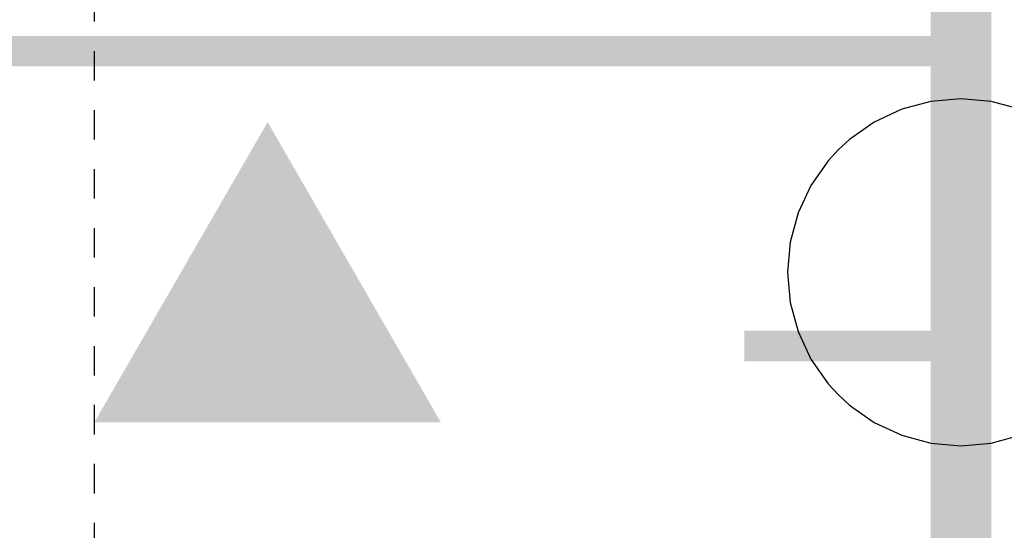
# Model space of a CAD drawing. Extents: x -2 to 113, y -136 to 16.
# Tile 444 of 541: x 108.35 to 111.69, y -52.26 to -50.53. Entities that reach past the tile are written whole.
import ezdxf
from ezdxf.enums import TextEntityAlignment as Align

# ---------------------------------------------------------------- set-up
doc = ezdxf.new("R2010")
doc.units = 0
doc.header["$MEASUREMENT"] = 0
doc.linetypes.add('DOT', pattern=[0.04, 0, -0.04])
doc.linetypes.add('SOLID', pattern=[0])
doc.layers.get('0').update_dxf_attribs({"linetype": 'SOLID'})
for name, color, linetype in [('1', 7, 'SOLID'), ('10', 7, 'SOLID'), ('11', 7, 'SOLID'), ('12', 7, 'SOLID'), ('13', 7, 'SOLID'), ('14', 7, 'SOLID'), ('15', 7, 'SOLID'), ('16', 7, 'SOLID'), ('17', 7, 'SOLID'), ('18', 7, 'SOLID'), ('19', 7, 'SOLID'), ('2', 7, 'SOLID'), ('20', 7, 'SOLID'), ('21', 7, 'SOLID'), ('22', 7, 'SOLID'), ('23', 7, 'SOLID'), ('24', 7, 'SOLID'), ('25', 7, 'SOLID'), ('26', 7, 'SOLID'), ('27', 7, 'SOLID'), ('28', 7, 'SOLID'), ('29', 7, 'SOLID'), ('3', 7, 'SOLID'), ('30', 7, 'SOLID'), ('31', 7, 'SOLID'), ('32', 7, 'SOLID'), ('33', 7, 'SOLID'), ('34', 7, 'SOLID'), ('35', 7, 'SOLID'), ('36', 7, 'SOLID'), ('37', 7, 'SOLID'), ('38', 7, 'SOLID'), ('39', 7, 'SOLID'), ('4', 7, 'SOLID'), ('40', 7, 'SOLID'), ('41', 7, 'SOLID'), ('42', 7, 'SOLID'), ('43', 7, 'SOLID'), ('44', 7, 'SOLID'), ('45', 7, 'SOLID'), ('46', 7, 'SOLID'), ('47', 7, 'SOLID'), ('48', 7, 'SOLID'), ('49', 7, 'SOLID'), ('5', 7, 'SOLID'), ('50', 7, 'SOLID'), ('51', 7, 'SOLID'), ('52', 7, 'SOLID'), ('53', 7, 'SOLID'), ('54', 7, 'SOLID'), ('55', 7, 'SOLID'), ('56', 7, 'SOLID'), ('57', 7, 'SOLID'), ('58', 7, 'SOLID'), ('59', 7, 'SOLID'), ('6', 7, 'SOLID'), ('60', 7, 'SOLID'), ('61', 7, 'SOLID'), ('62', 7, 'SOLID'), ('63', 7, 'SOLID'), ('64', 7, 'SOLID'), ('65', 7, 'SOLID'), ('66', 7, 'SOLID'), ('67', 7, 'SOLID'), ('68', 7, 'SOLID'), ('7', 7, 'SOLID'), ('8', 7, 'SOLID'), ('9', 7, 'SOLID')]:
    doc.layers.add(name, color=color, linetype=linetype)
doc.styles.add('ROMAND', font='romand', dxfattribs={"height": 1})

# ---------------------------------------------------------------- blocks, each defined once
blk = doc.blocks.new('DMK_3', base_point=(0, -6.7))
at = {"color": 7}
blk.add_solid([(-50, -50), (50, -50), (-50, -50), (0, 36.6)], dxfattribs=at)
blk = doc.blocks.new('DMK_7')
at = {"color": 7, "linetype": 'SOLID'}
blk.add_lwpolyline([(0, -50), (8.7, -49.25), (17.1, -47), (25, -43.3), (32.15, -38.3), (35.35, -35.35), (38.3, -32.15), (43.3, -25), (47, -17.1), (49.25, -8.7), (50, 0), (49.25, 8.7), (47, 17.1), (43.3, 25), (38.3, 32.15), (35.35, 35.35), (32.15, 38.3), (25, 43.3), (17.1, 47), (8.7, 49.25), (0, 50), (-8.7, 49.25), (-17.1, 47), (-25, 43.3), (-32.15, 38.3), (-35.35, 35.35), (-38.3, 32.15), (-43.3, 25), (-47, 17.1), (-49.25, 8.7), (-50, 0), (-49.25, -8.7), (-47, -17.1), (-43.3, -25), (-38.3, -32.15), (-35.35, -35.35), (-32.15, -38.3), (-25, -43.3), (-17.1, -47), (-8.7, -49.25), (0, -50)], dxfattribs=at)

msp = doc.modelspace()

# ---------------------------------------------------------------- linework, layer by layer
at = {"color": 7, "linetype": 'SOLID'}
for points, const_width in [([(-0.2175, -125.6385), (111.5472, -125.6385), (111.5472, 10.2438), (-0.2175, 10.2438), (-0.2175, -125.6385)], 0.2059), ([(82.1354, -50.6385), (111.5472, -50.6385)], 0.1029), ([(111.5472, -50.6385), (110.8119, -50.6385)], 0.1029), ([(111.5472, -51.6385), (110.8119, -51.6385)], 0.1029)]:
    msp.add_lwpolyline(points, dxfattribs=dict(at, const_width=const_width))
at = {"color": 7, "linetype": 'DOT'}
msp.add_lwpolyline([(108.606, -25.6385), (108.606, -125.6385)], dxfattribs=at)
at = {"layer": '1', "color": 7, "linetype": 'SOLID'}
for points, const_width in [([(-0.2175, -125.6385), (111.5472, -125.6385), (111.5472, 10.2438), (-0.2175, 10.2438), (-0.2175, -125.6385)], 0.2059), ([(82.1354, -50.6385), (111.5472, -50.6385)], 0.1029), ([(111.5472, -50.6385), (110.8119, -50.6385)], 0.1029), ([(111.5472, -51.6385), (110.8119, -51.6385)], 0.1029)]:
    msp.add_lwpolyline(points, dxfattribs=dict(at, const_width=const_width))
at = {"layer": '1', "color": 7, "linetype": 'DOT'}
msp.add_lwpolyline([(108.606, -25.6385), (108.606, -125.6385)], dxfattribs=at)
at = {"layer": '10', "color": 7, "linetype": 'SOLID'}
for points, const_width in [([(-0.2175, -125.6385), (111.5472, -125.6385), (111.5472, 10.2438), (-0.2175, 10.2438), (-0.2175, -125.6385)], 0.2059), ([(82.1354, -50.6385), (111.5472, -50.6385)], 0.1029), ([(111.5472, -50.6385), (110.8119, -50.6385)], 0.1029), ([(111.5472, -51.6385), (110.8119, -51.6385)], 0.1029)]:
    msp.add_lwpolyline(points, dxfattribs=dict(at, const_width=const_width))
at = {"layer": '10', "color": 7, "linetype": 'DOT'}
msp.add_lwpolyline([(108.606, -25.6385), (108.606, -125.6385)], dxfattribs=at)
at = {"layer": '11', "color": 7, "linetype": 'SOLID'}
for points, const_width in [([(-0.2175, -125.6385), (111.5472, -125.6385), (111.5472, 10.2438), (-0.2175, 10.2438), (-0.2175, -125.6385)], 0.2059), ([(82.1354, -50.6385), (111.5472, -50.6385)], 0.1029), ([(111.5472, -50.6385), (110.8119, -50.6385)], 0.1029), ([(111.5472, -51.6385), (110.8119, -51.6385)], 0.1029)]:
    msp.add_lwpolyline(points, dxfattribs=dict(at, const_width=const_width))
at = {"layer": '11', "color": 7, "linetype": 'DOT'}
msp.add_lwpolyline([(108.606, -25.6385), (108.606, -125.6385)], dxfattribs=at)
at = {"layer": '12', "color": 7, "linetype": 'SOLID'}
for points, const_width in [([(-0.2175, -125.6385), (111.5472, -125.6385), (111.5472, 10.2438), (-0.2175, 10.2438), (-0.2175, -125.6385)], 0.2059), ([(82.1354, -50.6385), (111.5472, -50.6385)], 0.1029), ([(111.5472, -50.6385), (110.8119, -50.6385)], 0.1029), ([(111.5472, -51.6385), (110.8119, -51.6385)], 0.1029)]:
    msp.add_lwpolyline(points, dxfattribs=dict(at, const_width=const_width))
at = {"layer": '12', "color": 7, "linetype": 'DOT'}
msp.add_lwpolyline([(108.606, -25.6385), (108.606, -125.6385)], dxfattribs=at)
at = {"layer": '13', "color": 7, "linetype": 'SOLID'}
for points, const_width in [([(-0.2175, -125.6385), (111.5472, -125.6385), (111.5472, 10.2438), (-0.2175, 10.2438), (-0.2175, -125.6385)], 0.2059), ([(82.1354, -50.6385), (111.5472, -50.6385)], 0.1029), ([(111.5472, -50.6385), (110.8119, -50.6385)], 0.1029), ([(111.5472, -51.6385), (110.8119, -51.6385)], 0.1029)]:
    msp.add_lwpolyline(points, dxfattribs=dict(at, const_width=const_width))
at = {"layer": '13', "color": 7, "linetype": 'DOT'}
msp.add_lwpolyline([(108.606, -25.6385), (108.606, -125.6385)], dxfattribs=at)
at = {"layer": '14', "color": 7, "linetype": 'SOLID'}
for points, const_width in [([(-0.2175, -125.6385), (111.5472, -125.6385), (111.5472, 10.2438), (-0.2175, 10.2438), (-0.2175, -125.6385)], 0.2059), ([(82.1354, -50.6385), (111.5472, -50.6385)], 0.1029), ([(111.5472, -50.6385), (110.8119, -50.6385)], 0.1029), ([(111.5472, -51.6385), (110.8119, -51.6385)], 0.1029)]:
    msp.add_lwpolyline(points, dxfattribs=dict(at, const_width=const_width))
at = {"layer": '14', "color": 7, "linetype": 'DOT'}
msp.add_lwpolyline([(108.606, -25.6385), (108.606, -125.6385)], dxfattribs=at)
at = {"layer": '15', "color": 7, "linetype": 'SOLID'}
for points, const_width in [([(-0.2175, -125.6385), (111.5472, -125.6385), (111.5472, 10.2438), (-0.2175, 10.2438), (-0.2175, -125.6385)], 0.2059), ([(82.1354, -50.6385), (111.5472, -50.6385)], 0.1029), ([(111.5472, -50.6385), (110.8119, -50.6385)], 0.1029), ([(111.5472, -51.6385), (110.8119, -51.6385)], 0.1029)]:
    msp.add_lwpolyline(points, dxfattribs=dict(at, const_width=const_width))
at = {"layer": '15', "color": 7, "linetype": 'DOT'}
msp.add_lwpolyline([(108.606, -25.6385), (108.606, -125.6385)], dxfattribs=at)
at = {"layer": '16', "color": 7, "linetype": 'SOLID'}
for points, const_width in [([(-0.2175, -125.6385), (111.5472, -125.6385), (111.5472, 10.2438), (-0.2175, 10.2438), (-0.2175, -125.6385)], 0.2059), ([(82.1354, -50.6385), (111.5472, -50.6385)], 0.1029), ([(111.5472, -50.6385), (110.8119, -50.6385)], 0.1029), ([(111.5472, -51.6385), (110.8119, -51.6385)], 0.1029)]:
    msp.add_lwpolyline(points, dxfattribs=dict(at, const_width=const_width))
at = {"layer": '16', "color": 7, "linetype": 'DOT'}
msp.add_lwpolyline([(108.606, -25.6385), (108.606, -125.6385)], dxfattribs=at)
at = {"layer": '17', "color": 7, "linetype": 'SOLID'}
for points, const_width in [([(-0.2175, -125.6385), (111.5472, -125.6385), (111.5472, 10.2438), (-0.2175, 10.2438), (-0.2175, -125.6385)], 0.2059), ([(82.1354, -50.6385), (111.5472, -50.6385)], 0.1029), ([(111.5472, -50.6385), (110.8119, -50.6385)], 0.1029), ([(111.5472, -51.6385), (110.8119, -51.6385)], 0.1029)]:
    msp.add_lwpolyline(points, dxfattribs=dict(at, const_width=const_width))
at = {"layer": '17', "color": 7, "linetype": 'DOT'}
msp.add_lwpolyline([(108.606, -25.6385), (108.606, -125.6385)], dxfattribs=at)
at = {"layer": '18', "color": 7, "linetype": 'SOLID'}
for points, const_width in [([(-0.2175, -125.6385), (111.5472, -125.6385), (111.5472, 10.2438), (-0.2175, 10.2438), (-0.2175, -125.6385)], 0.2059), ([(82.1354, -50.6385), (111.5472, -50.6385)], 0.1029), ([(111.5472, -50.6385), (110.8119, -50.6385)], 0.1029), ([(111.5472, -51.6385), (110.8119, -51.6385)], 0.1029)]:
    msp.add_lwpolyline(points, dxfattribs=dict(at, const_width=const_width))
at = {"layer": '18', "color": 7, "linetype": 'DOT'}
msp.add_lwpolyline([(108.606, -25.6385), (108.606, -125.6385)], dxfattribs=at)
at = {"layer": '19', "color": 7, "linetype": 'SOLID'}
for points, const_width in [([(-0.2175, -125.6385), (111.5472, -125.6385), (111.5472, 10.2438), (-0.2175, 10.2438), (-0.2175, -125.6385)], 0.2059), ([(82.1354, -50.6385), (111.5472, -50.6385)], 0.1029), ([(111.5472, -50.6385), (110.8119, -50.6385)], 0.1029), ([(111.5472, -51.6385), (110.8119, -51.6385)], 0.1029)]:
    msp.add_lwpolyline(points, dxfattribs=dict(at, const_width=const_width))
at = {"layer": '19', "color": 7, "linetype": 'DOT'}
msp.add_lwpolyline([(108.606, -25.6385), (108.606, -125.6385)], dxfattribs=at)
at = {"layer": '2', "color": 7, "linetype": 'SOLID'}
for points, const_width in [([(-0.2175, -125.6385), (111.5472, -125.6385), (111.5472, 10.2438), (-0.2175, 10.2438), (-0.2175, -125.6385)], 0.2059), ([(82.1354, -50.6385), (111.5472, -50.6385)], 0.1029), ([(111.5472, -50.6385), (110.8119, -50.6385)], 0.1029), ([(111.5472, -51.6385), (110.8119, -51.6385)], 0.1029)]:
    msp.add_lwpolyline(points, dxfattribs=dict(at, const_width=const_width))
at = {"layer": '2', "color": 7, "linetype": 'DOT'}
msp.add_lwpolyline([(108.606, -25.6385), (108.606, -125.6385)], dxfattribs=at)
at = {"layer": '20', "color": 7, "linetype": 'SOLID'}
for points, const_width in [([(-0.2175, -125.6385), (111.5472, -125.6385), (111.5472, 10.2438), (-0.2175, 10.2438), (-0.2175, -125.6385)], 0.2059), ([(82.1354, -50.6385), (111.5472, -50.6385)], 0.1029), ([(111.5472, -50.6385), (110.8119, -50.6385)], 0.1029), ([(111.5472, -51.6385), (110.8119, -51.6385)], 0.1029)]:
    msp.add_lwpolyline(points, dxfattribs=dict(at, const_width=const_width))
at = {"layer": '20', "color": 7, "linetype": 'DOT'}
msp.add_lwpolyline([(108.606, -25.6385), (108.606, -125.6385)], dxfattribs=at)
at = {"layer": '21', "color": 7, "linetype": 'SOLID'}
for points, const_width in [([(-0.2175, -125.6385), (111.5472, -125.6385), (111.5472, 10.2438), (-0.2175, 10.2438), (-0.2175, -125.6385)], 0.2059), ([(82.1354, -50.6385), (111.5472, -50.6385)], 0.1029), ([(111.5472, -50.6385), (110.8119, -50.6385)], 0.1029), ([(111.5472, -51.6385), (110.8119, -51.6385)], 0.1029)]:
    msp.add_lwpolyline(points, dxfattribs=dict(at, const_width=const_width))
at = {"layer": '21', "color": 7, "linetype": 'DOT'}
msp.add_lwpolyline([(108.606, -25.6385), (108.606, -125.6385)], dxfattribs=at)
at = {"layer": '22', "color": 7, "linetype": 'SOLID'}
for points, const_width in [([(-0.2175, -125.6385), (111.5472, -125.6385), (111.5472, 10.2438), (-0.2175, 10.2438), (-0.2175, -125.6385)], 0.2059), ([(82.1354, -50.6385), (111.5472, -50.6385)], 0.1029), ([(111.5472, -50.6385), (110.8119, -50.6385)], 0.1029), ([(111.5472, -51.6385), (110.8119, -51.6385)], 0.1029)]:
    msp.add_lwpolyline(points, dxfattribs=dict(at, const_width=const_width))
at = {"layer": '22', "color": 7, "linetype": 'DOT'}
msp.add_lwpolyline([(108.606, -25.6385), (108.606, -125.6385)], dxfattribs=at)
at = {"layer": '23', "color": 7, "linetype": 'SOLID'}
for points, const_width in [([(-0.2175, -125.6385), (111.5472, -125.6385), (111.5472, 10.2438), (-0.2175, 10.2438), (-0.2175, -125.6385)], 0.2059), ([(82.1354, -50.6385), (111.5472, -50.6385)], 0.1029), ([(111.5472, -50.6385), (110.8119, -50.6385)], 0.1029), ([(111.5472, -51.6385), (110.8119, -51.6385)], 0.1029)]:
    msp.add_lwpolyline(points, dxfattribs=dict(at, const_width=const_width))
at = {"layer": '23', "color": 7, "linetype": 'DOT'}
msp.add_lwpolyline([(108.606, -25.6385), (108.606, -125.6385)], dxfattribs=at)
at = {"layer": '24', "color": 7, "linetype": 'SOLID'}
for points, const_width in [([(-0.2175, -125.6385), (111.5472, -125.6385), (111.5472, 10.2438), (-0.2175, 10.2438), (-0.2175, -125.6385)], 0.2059), ([(82.1354, -50.6385), (111.5472, -50.6385)], 0.1029), ([(111.5472, -50.6385), (110.8119, -50.6385)], 0.1029), ([(111.5472, -51.6385), (110.8119, -51.6385)], 0.1029)]:
    msp.add_lwpolyline(points, dxfattribs=dict(at, const_width=const_width))
at = {"layer": '24', "color": 7, "linetype": 'DOT'}
msp.add_lwpolyline([(108.606, -25.6385), (108.606, -125.6385)], dxfattribs=at)
at = {"layer": '25', "color": 7, "linetype": 'SOLID'}
for points, const_width in [([(-0.2175, -125.6385), (111.5472, -125.6385), (111.5472, 10.2438), (-0.2175, 10.2438), (-0.2175, -125.6385)], 0.2059), ([(82.1354, -50.6385), (111.5472, -50.6385)], 0.1029), ([(111.5472, -50.6385), (110.8119, -50.6385)], 0.1029), ([(111.5472, -51.6385), (110.8119, -51.6385)], 0.1029)]:
    msp.add_lwpolyline(points, dxfattribs=dict(at, const_width=const_width))
at = {"layer": '25', "color": 7, "linetype": 'DOT'}
msp.add_lwpolyline([(108.606, -25.6385), (108.606, -125.6385)], dxfattribs=at)
at = {"layer": '26', "color": 7, "linetype": 'SOLID'}
for points, const_width in [([(-0.2175, -125.6385), (111.5472, -125.6385), (111.5472, 10.2438), (-0.2175, 10.2438), (-0.2175, -125.6385)], 0.2059), ([(82.1354, -50.6385), (111.5472, -50.6385)], 0.1029), ([(111.5472, -50.6385), (110.8119, -50.6385)], 0.1029), ([(111.5472, -51.6385), (110.8119, -51.6385)], 0.1029)]:
    msp.add_lwpolyline(points, dxfattribs=dict(at, const_width=const_width))
at = {"layer": '26', "color": 7, "linetype": 'DOT'}
msp.add_lwpolyline([(108.606, -25.6385), (108.606, -125.6385)], dxfattribs=at)
at = {"layer": '27', "color": 7, "linetype": 'SOLID'}
for points, const_width in [([(-0.2175, -125.6385), (111.5472, -125.6385), (111.5472, 10.2438), (-0.2175, 10.2438), (-0.2175, -125.6385)], 0.2059), ([(82.1354, -50.6385), (111.5472, -50.6385)], 0.1029), ([(111.5472, -50.6385), (110.8119, -50.6385)], 0.1029), ([(111.5472, -51.6385), (110.8119, -51.6385)], 0.1029)]:
    msp.add_lwpolyline(points, dxfattribs=dict(at, const_width=const_width))
at = {"layer": '27', "color": 7, "linetype": 'DOT'}
msp.add_lwpolyline([(108.606, -25.6385), (108.606, -125.6385)], dxfattribs=at)
at = {"layer": '28', "color": 7, "linetype": 'SOLID'}
for points, const_width in [([(-0.2175, -125.6385), (111.5472, -125.6385), (111.5472, 10.2438), (-0.2175, 10.2438), (-0.2175, -125.6385)], 0.2059), ([(82.1354, -50.6385), (111.5472, -50.6385)], 0.1029), ([(111.5472, -50.6385), (110.8119, -50.6385)], 0.1029), ([(111.5472, -51.6385), (110.8119, -51.6385)], 0.1029)]:
    msp.add_lwpolyline(points, dxfattribs=dict(at, const_width=const_width))
at = {"layer": '28', "color": 7, "linetype": 'DOT'}
msp.add_lwpolyline([(108.606, -25.6385), (108.606, -125.6385)], dxfattribs=at)
at = {"layer": '29', "color": 7, "linetype": 'SOLID'}
for points, const_width in [([(-0.2175, -125.6385), (111.5472, -125.6385), (111.5472, 10.2438), (-0.2175, 10.2438), (-0.2175, -125.6385)], 0.2059), ([(82.1354, -50.6385), (111.5472, -50.6385)], 0.1029), ([(111.5472, -50.6385), (110.8119, -50.6385)], 0.1029), ([(111.5472, -51.6385), (110.8119, -51.6385)], 0.1029)]:
    msp.add_lwpolyline(points, dxfattribs=dict(at, const_width=const_width))
at = {"layer": '29', "color": 7, "linetype": 'DOT'}
msp.add_lwpolyline([(108.606, -25.6385), (108.606, -125.6385)], dxfattribs=at)
at = {"layer": '3', "color": 7, "linetype": 'SOLID'}
for points, const_width in [([(-0.2175, -125.6385), (111.5472, -125.6385), (111.5472, 10.2438), (-0.2175, 10.2438), (-0.2175, -125.6385)], 0.2059), ([(82.1354, -50.6385), (111.5472, -50.6385)], 0.1029), ([(111.5472, -50.6385), (110.8119, -50.6385)], 0.1029), ([(111.5472, -51.6385), (110.8119, -51.6385)], 0.1029)]:
    msp.add_lwpolyline(points, dxfattribs=dict(at, const_width=const_width))
at = {"layer": '3', "color": 7, "linetype": 'DOT'}
msp.add_lwpolyline([(108.606, -25.6385), (108.606, -125.6385)], dxfattribs=at)
at = {"layer": '30', "color": 7, "linetype": 'SOLID'}
for points, const_width in [([(-0.2175, -125.6385), (111.5472, -125.6385), (111.5472, 10.2438), (-0.2175, 10.2438), (-0.2175, -125.6385)], 0.2059), ([(82.1354, -50.6385), (111.5472, -50.6385)], 0.1029), ([(111.5472, -50.6385), (110.8119, -50.6385)], 0.1029), ([(111.5472, -51.6385), (110.8119, -51.6385)], 0.1029)]:
    msp.add_lwpolyline(points, dxfattribs=dict(at, const_width=const_width))
at = {"layer": '30', "color": 7, "linetype": 'DOT'}
msp.add_lwpolyline([(108.606, -25.6385), (108.606, -125.6385)], dxfattribs=at)
at = {"layer": '31', "color": 7, "linetype": 'SOLID'}
for points, const_width in [([(-0.2175, -125.6385), (111.5472, -125.6385), (111.5472, 10.2438), (-0.2175, 10.2438), (-0.2175, -125.6385)], 0.2059), ([(82.1354, -50.6385), (111.5472, -50.6385)], 0.1029), ([(111.5472, -50.6385), (110.8119, -50.6385)], 0.1029), ([(111.5472, -51.6385), (110.8119, -51.6385)], 0.1029)]:
    msp.add_lwpolyline(points, dxfattribs=dict(at, const_width=const_width))
at = {"layer": '31', "color": 7, "linetype": 'DOT'}
msp.add_lwpolyline([(108.606, -25.6385), (108.606, -125.6385)], dxfattribs=at)
at = {"layer": '32', "color": 7, "linetype": 'SOLID'}
for points, const_width in [([(-0.2175, -125.6385), (111.5472, -125.6385), (111.5472, 10.2438), (-0.2175, 10.2438), (-0.2175, -125.6385)], 0.2059), ([(82.1354, -50.6385), (111.5472, -50.6385)], 0.1029), ([(111.5472, -50.6385), (110.8119, -50.6385)], 0.1029), ([(111.5472, -51.6385), (110.8119, -51.6385)], 0.1029)]:
    msp.add_lwpolyline(points, dxfattribs=dict(at, const_width=const_width))
at = {"layer": '32', "color": 7, "linetype": 'DOT'}
msp.add_lwpolyline([(108.606, -25.6385), (108.606, -125.6385)], dxfattribs=at)
at = {"layer": '33', "color": 7, "linetype": 'SOLID'}
for points, const_width in [([(-0.2175, -125.6385), (111.5472, -125.6385), (111.5472, 10.2438), (-0.2175, 10.2438), (-0.2175, -125.6385)], 0.2059), ([(82.1354, -50.6385), (111.5472, -50.6385)], 0.1029), ([(111.5472, -50.6385), (110.8119, -50.6385)], 0.1029), ([(111.5472, -51.6385), (110.8119, -51.6385)], 0.1029)]:
    msp.add_lwpolyline(points, dxfattribs=dict(at, const_width=const_width))
at = {"layer": '33', "color": 7, "linetype": 'DOT'}
msp.add_lwpolyline([(108.606, -25.6385), (108.606, -125.6385)], dxfattribs=at)
at = {"layer": '34', "color": 7, "linetype": 'SOLID'}
for points, const_width in [([(-0.2175, -125.6385), (111.5472, -125.6385), (111.5472, 10.2438), (-0.2175, 10.2438), (-0.2175, -125.6385)], 0.2059), ([(82.1354, -50.6385), (111.5472, -50.6385)], 0.1029), ([(111.5472, -50.6385), (110.8119, -50.6385)], 0.1029), ([(111.5472, -51.6385), (110.8119, -51.6385)], 0.1029)]:
    msp.add_lwpolyline(points, dxfattribs=dict(at, const_width=const_width))
at = {"layer": '34', "color": 7, "linetype": 'DOT'}
msp.add_lwpolyline([(108.606, -25.6385), (108.606, -125.6385)], dxfattribs=at)
at = {"layer": '35', "color": 7, "linetype": 'SOLID'}
for points, const_width in [([(-0.2175, -125.6385), (111.5472, -125.6385), (111.5472, 10.2438), (-0.2175, 10.2438), (-0.2175, -125.6385)], 0.2059), ([(82.1354, -50.6385), (111.5472, -50.6385)], 0.1029), ([(111.5472, -50.6385), (110.8119, -50.6385)], 0.1029), ([(111.5472, -51.6385), (110.8119, -51.6385)], 0.1029)]:
    msp.add_lwpolyline(points, dxfattribs=dict(at, const_width=const_width))
at = {"layer": '35', "color": 7, "linetype": 'DOT'}
msp.add_lwpolyline([(108.606, -25.6385), (108.606, -125.6385)], dxfattribs=at)
at = {"layer": '36', "color": 7, "linetype": 'SOLID'}
for points, const_width in [([(-0.2175, -125.6385), (111.5472, -125.6385), (111.5472, 10.2438), (-0.2175, 10.2438), (-0.2175, -125.6385)], 0.2059), ([(82.1354, -50.6385), (111.5472, -50.6385)], 0.1029), ([(111.5472, -50.6385), (110.8119, -50.6385)], 0.1029), ([(111.5472, -51.6385), (110.8119, -51.6385)], 0.1029)]:
    msp.add_lwpolyline(points, dxfattribs=dict(at, const_width=const_width))
at = {"layer": '36', "color": 7, "linetype": 'DOT'}
msp.add_lwpolyline([(108.606, -25.6385), (108.606, -125.6385)], dxfattribs=at)
at = {"layer": '37', "color": 7, "linetype": 'SOLID'}
for points, const_width in [([(-0.2175, -125.6385), (111.5472, -125.6385), (111.5472, 10.2438), (-0.2175, 10.2438), (-0.2175, -125.6385)], 0.2059), ([(82.1354, -50.6385), (111.5472, -50.6385)], 0.1029), ([(111.5472, -50.6385), (110.8119, -50.6385)], 0.1029), ([(111.5472, -51.6385), (110.8119, -51.6385)], 0.1029)]:
    msp.add_lwpolyline(points, dxfattribs=dict(at, const_width=const_width))
at = {"layer": '37', "color": 7, "linetype": 'DOT'}
msp.add_lwpolyline([(108.606, -25.6385), (108.606, -125.6385)], dxfattribs=at)
at = {"layer": '38', "color": 7, "linetype": 'SOLID'}
for points, const_width in [([(-0.2175, -125.6385), (111.5472, -125.6385), (111.5472, 10.2438), (-0.2175, 10.2438), (-0.2175, -125.6385)], 0.2059), ([(82.1354, -50.6385), (111.5472, -50.6385)], 0.1029), ([(111.5472, -50.6385), (110.8119, -50.6385)], 0.1029), ([(111.5472, -51.6385), (110.8119, -51.6385)], 0.1029)]:
    msp.add_lwpolyline(points, dxfattribs=dict(at, const_width=const_width))
at = {"layer": '38', "color": 7, "linetype": 'DOT'}
msp.add_lwpolyline([(108.606, -25.6385), (108.606, -125.6385)], dxfattribs=at)
at = {"layer": '39', "color": 7, "linetype": 'SOLID'}
for points, const_width in [([(-0.2175, -125.6385), (111.5472, -125.6385), (111.5472, 10.2438), (-0.2175, 10.2438), (-0.2175, -125.6385)], 0.2059), ([(82.1354, -50.6385), (111.5472, -50.6385)], 0.1029), ([(111.5472, -50.6385), (110.8119, -50.6385)], 0.1029), ([(111.5472, -51.6385), (110.8119, -51.6385)], 0.1029)]:
    msp.add_lwpolyline(points, dxfattribs=dict(at, const_width=const_width))
at = {"layer": '39', "color": 7, "linetype": 'DOT'}
msp.add_lwpolyline([(108.606, -25.6385), (108.606, -125.6385)], dxfattribs=at)
at = {"layer": '4', "color": 7, "linetype": 'SOLID'}
for points, const_width in [([(-0.2175, -125.6385), (111.5472, -125.6385), (111.5472, 10.2438), (-0.2175, 10.2438), (-0.2175, -125.6385)], 0.2059), ([(82.1354, -50.6385), (111.5472, -50.6385)], 0.1029), ([(111.5472, -50.6385), (110.8119, -50.6385)], 0.1029), ([(111.5472, -51.6385), (110.8119, -51.6385)], 0.1029)]:
    msp.add_lwpolyline(points, dxfattribs=dict(at, const_width=const_width))
at = {"layer": '4', "color": 7, "linetype": 'DOT'}
msp.add_lwpolyline([(108.606, -25.6385), (108.606, -125.6385)], dxfattribs=at)
at = {"layer": '40', "color": 7, "linetype": 'SOLID'}
for points, const_width in [([(-0.2175, -125.6385), (111.5472, -125.6385), (111.5472, 10.2438), (-0.2175, 10.2438), (-0.2175, -125.6385)], 0.2059), ([(82.1354, -50.6385), (111.5472, -50.6385)], 0.1029), ([(111.5472, -50.6385), (110.8119, -50.6385)], 0.1029), ([(111.5472, -51.6385), (110.8119, -51.6385)], 0.1029)]:
    msp.add_lwpolyline(points, dxfattribs=dict(at, const_width=const_width))
at = {"layer": '40', "color": 7, "linetype": 'DOT'}
msp.add_lwpolyline([(108.606, -25.6385), (108.606, -125.6385)], dxfattribs=at)
at = {"layer": '41', "color": 7, "linetype": 'SOLID'}
for points, const_width in [([(-0.2175, -125.6385), (111.5472, -125.6385), (111.5472, 10.2438), (-0.2175, 10.2438), (-0.2175, -125.6385)], 0.2059), ([(82.1354, -50.6385), (111.5472, -50.6385)], 0.1029), ([(111.5472, -50.6385), (110.8119, -50.6385)], 0.1029), ([(111.5472, -51.6385), (110.8119, -51.6385)], 0.1029)]:
    msp.add_lwpolyline(points, dxfattribs=dict(at, const_width=const_width))
at = {"layer": '41', "color": 7, "linetype": 'DOT'}
msp.add_lwpolyline([(108.606, -25.6385), (108.606, -125.6385)], dxfattribs=at)
at = {"layer": '42', "color": 7, "linetype": 'SOLID'}
for points, const_width in [([(-0.2175, -125.6385), (111.5472, -125.6385), (111.5472, 10.2438), (-0.2175, 10.2438), (-0.2175, -125.6385)], 0.2059), ([(82.1354, -50.6385), (111.5472, -50.6385)], 0.1029), ([(111.5472, -50.6385), (110.8119, -50.6385)], 0.1029), ([(111.5472, -51.6385), (110.8119, -51.6385)], 0.1029)]:
    msp.add_lwpolyline(points, dxfattribs=dict(at, const_width=const_width))
at = {"layer": '42', "color": 7, "linetype": 'DOT'}
msp.add_lwpolyline([(108.606, -25.6385), (108.606, -125.6385)], dxfattribs=at)
at = {"layer": '43', "color": 7, "linetype": 'SOLID'}
for points, const_width in [([(-0.2175, -125.6385), (111.5472, -125.6385), (111.5472, 10.2438), (-0.2175, 10.2438), (-0.2175, -125.6385)], 0.2059), ([(82.1354, -50.6385), (111.5472, -50.6385)], 0.1029), ([(111.5472, -50.6385), (110.8119, -50.6385)], 0.1029), ([(111.5472, -51.6385), (110.8119, -51.6385)], 0.1029)]:
    msp.add_lwpolyline(points, dxfattribs=dict(at, const_width=const_width))
at = {"layer": '43', "color": 7, "linetype": 'DOT'}
msp.add_lwpolyline([(108.606, -25.6385), (108.606, -125.6385)], dxfattribs=at)
at = {"layer": '44', "color": 7, "linetype": 'SOLID'}
for points, const_width in [([(-0.2175, -125.6385), (111.5472, -125.6385), (111.5472, 10.2438), (-0.2175, 10.2438), (-0.2175, -125.6385)], 0.2059), ([(82.1354, -50.6385), (111.5472, -50.6385)], 0.1029), ([(111.5472, -50.6385), (110.8119, -50.6385)], 0.1029), ([(111.5472, -51.6385), (110.8119, -51.6385)], 0.1029)]:
    msp.add_lwpolyline(points, dxfattribs=dict(at, const_width=const_width))
at = {"layer": '44', "color": 7, "linetype": 'DOT'}
msp.add_lwpolyline([(108.606, -25.6385), (108.606, -125.6385)], dxfattribs=at)
at = {"layer": '45', "color": 7, "linetype": 'SOLID'}
for points, const_width in [([(-0.2175, -125.6385), (111.5472, -125.6385), (111.5472, 10.2438), (-0.2175, 10.2438), (-0.2175, -125.6385)], 0.2059), ([(82.1354, -50.6385), (111.5472, -50.6385)], 0.1029), ([(111.5472, -50.6385), (110.8119, -50.6385)], 0.1029), ([(111.5472, -51.6385), (110.8119, -51.6385)], 0.1029)]:
    msp.add_lwpolyline(points, dxfattribs=dict(at, const_width=const_width))
at = {"layer": '45', "color": 7, "linetype": 'DOT'}
msp.add_lwpolyline([(108.606, -25.6385), (108.606, -125.6385)], dxfattribs=at)
at = {"layer": '46', "color": 7, "linetype": 'SOLID'}
for points, const_width in [([(-0.2175, -125.6385), (111.5472, -125.6385), (111.5472, 10.2438), (-0.2175, 10.2438), (-0.2175, -125.6385)], 0.2059), ([(82.1354, -50.6385), (111.5472, -50.6385)], 0.1029), ([(111.5472, -50.6385), (110.8119, -50.6385)], 0.1029), ([(111.5472, -51.6385), (110.8119, -51.6385)], 0.1029)]:
    msp.add_lwpolyline(points, dxfattribs=dict(at, const_width=const_width))
at = {"layer": '46', "color": 7, "linetype": 'DOT'}
msp.add_lwpolyline([(108.606, -25.6385), (108.606, -125.6385)], dxfattribs=at)
at = {"layer": '47', "color": 7, "linetype": 'SOLID'}
for points, const_width in [([(-0.2175, -125.6385), (111.5472, -125.6385), (111.5472, 10.2438), (-0.2175, 10.2438), (-0.2175, -125.6385)], 0.2059), ([(82.1354, -50.6385), (111.5472, -50.6385)], 0.1029), ([(111.5472, -50.6385), (110.8119, -50.6385)], 0.1029), ([(111.5472, -51.6385), (110.8119, -51.6385)], 0.1029)]:
    msp.add_lwpolyline(points, dxfattribs=dict(at, const_width=const_width))
at = {"layer": '47', "color": 7, "linetype": 'DOT'}
msp.add_lwpolyline([(108.606, -25.6385), (108.606, -125.6385)], dxfattribs=at)
at = {"layer": '48', "color": 7, "linetype": 'SOLID'}
for points, const_width in [([(-0.2175, -125.6385), (111.5472, -125.6385), (111.5472, 10.2438), (-0.2175, 10.2438), (-0.2175, -125.6385)], 0.2059), ([(82.1354, -50.6385), (111.5472, -50.6385)], 0.1029), ([(111.5472, -50.6385), (110.8119, -50.6385)], 0.1029), ([(111.5472, -51.6385), (110.8119, -51.6385)], 0.1029)]:
    msp.add_lwpolyline(points, dxfattribs=dict(at, const_width=const_width))
at = {"layer": '48', "color": 7, "linetype": 'DOT'}
msp.add_lwpolyline([(108.606, -25.6385), (108.606, -125.6385)], dxfattribs=at)
at = {"layer": '49', "color": 7, "linetype": 'SOLID'}
for points, const_width in [([(-0.2175, -125.6385), (111.5472, -125.6385), (111.5472, 10.2438), (-0.2175, 10.2438), (-0.2175, -125.6385)], 0.2059), ([(82.1354, -50.6385), (111.5472, -50.6385)], 0.1029), ([(111.5472, -50.6385), (110.8119, -50.6385)], 0.1029), ([(111.5472, -51.6385), (110.8119, -51.6385)], 0.1029)]:
    msp.add_lwpolyline(points, dxfattribs=dict(at, const_width=const_width))
at = {"layer": '49', "color": 7, "linetype": 'DOT'}
msp.add_lwpolyline([(108.606, -25.6385), (108.606, -125.6385)], dxfattribs=at)
at = {"layer": '5', "color": 7, "linetype": 'SOLID'}
for points, const_width in [([(-0.2175, -125.6385), (111.5472, -125.6385), (111.5472, 10.2438), (-0.2175, 10.2438), (-0.2175, -125.6385)], 0.2059), ([(82.1354, -50.6385), (111.5472, -50.6385)], 0.1029), ([(111.5472, -50.6385), (110.8119, -50.6385)], 0.1029), ([(111.5472, -51.6385), (110.8119, -51.6385)], 0.1029)]:
    msp.add_lwpolyline(points, dxfattribs=dict(at, const_width=const_width))
at = {"layer": '5', "color": 7, "linetype": 'DOT'}
msp.add_lwpolyline([(108.606, -25.6385), (108.606, -125.6385)], dxfattribs=at)
at = {"layer": '50', "color": 7, "linetype": 'SOLID'}
for points, const_width in [([(-0.2175, -125.6385), (111.5472, -125.6385), (111.5472, 10.2438), (-0.2175, 10.2438), (-0.2175, -125.6385)], 0.2059), ([(82.1354, -50.6385), (111.5472, -50.6385)], 0.1029), ([(111.5472, -50.6385), (110.8119, -50.6385)], 0.1029), ([(111.5472, -51.6385), (110.8119, -51.6385)], 0.1029)]:
    msp.add_lwpolyline(points, dxfattribs=dict(at, const_width=const_width))
at = {"layer": '50', "color": 7, "linetype": 'DOT'}
msp.add_lwpolyline([(108.606, -25.6385), (108.606, -125.6385)], dxfattribs=at)
at = {"layer": '51', "color": 7, "linetype": 'SOLID'}
for points, const_width in [([(-0.2175, -125.6385), (111.5472, -125.6385), (111.5472, 10.2438), (-0.2175, 10.2438), (-0.2175, -125.6385)], 0.2059), ([(82.1354, -50.6385), (111.5472, -50.6385)], 0.1029), ([(111.5472, -50.6385), (110.8119, -50.6385)], 0.1029), ([(111.5472, -51.6385), (110.8119, -51.6385)], 0.1029)]:
    msp.add_lwpolyline(points, dxfattribs=dict(at, const_width=const_width))
at = {"layer": '51', "color": 7, "linetype": 'DOT'}
msp.add_lwpolyline([(108.606, -25.6385), (108.606, -125.6385)], dxfattribs=at)
at = {"layer": '52', "color": 7, "linetype": 'SOLID'}
for points, const_width in [([(-0.2175, -125.6385), (111.5472, -125.6385), (111.5472, 10.2438), (-0.2175, 10.2438), (-0.2175, -125.6385)], 0.2059), ([(82.1354, -50.6385), (111.5472, -50.6385)], 0.1029), ([(111.5472, -50.6385), (110.8119, -50.6385)], 0.1029), ([(111.5472, -51.6385), (110.8119, -51.6385)], 0.1029)]:
    msp.add_lwpolyline(points, dxfattribs=dict(at, const_width=const_width))
at = {"layer": '52', "color": 7, "linetype": 'DOT'}
msp.add_lwpolyline([(108.606, -25.6385), (108.606, -125.6385)], dxfattribs=at)
at = {"layer": '53', "color": 7, "linetype": 'SOLID'}
for points, const_width in [([(-0.2175, -125.6385), (111.5472, -125.6385), (111.5472, 10.2438), (-0.2175, 10.2438), (-0.2175, -125.6385)], 0.2059), ([(82.1354, -50.6385), (111.5472, -50.6385)], 0.1029), ([(111.5472, -50.6385), (110.8119, -50.6385)], 0.1029), ([(111.5472, -51.6385), (110.8119, -51.6385)], 0.1029)]:
    msp.add_lwpolyline(points, dxfattribs=dict(at, const_width=const_width))
at = {"layer": '53', "color": 7, "linetype": 'DOT'}
msp.add_lwpolyline([(108.606, -25.6385), (108.606, -125.6385)], dxfattribs=at)
at = {"layer": '54', "color": 7, "linetype": 'SOLID'}
for points, const_width in [([(-0.2175, -125.6385), (111.5472, -125.6385), (111.5472, 10.2438), (-0.2175, 10.2438), (-0.2175, -125.6385)], 0.2059), ([(82.1354, -50.6385), (111.5472, -50.6385)], 0.1029), ([(111.5472, -50.6385), (110.8119, -50.6385)], 0.1029), ([(111.5472, -51.6385), (110.8119, -51.6385)], 0.1029)]:
    msp.add_lwpolyline(points, dxfattribs=dict(at, const_width=const_width))
at = {"layer": '54', "color": 7, "linetype": 'DOT'}
msp.add_lwpolyline([(108.606, -25.6385), (108.606, -125.6385)], dxfattribs=at)
at = {"layer": '55', "color": 7, "linetype": 'SOLID'}
for points, const_width in [([(-0.2175, -125.6385), (111.5472, -125.6385), (111.5472, 10.2438), (-0.2175, 10.2438), (-0.2175, -125.6385)], 0.2059), ([(82.1354, -50.6385), (111.5472, -50.6385)], 0.1029), ([(111.5472, -50.6385), (110.8119, -50.6385)], 0.1029), ([(111.5472, -51.6385), (110.8119, -51.6385)], 0.1029)]:
    msp.add_lwpolyline(points, dxfattribs=dict(at, const_width=const_width))
at = {"layer": '55', "color": 7, "linetype": 'DOT'}
msp.add_lwpolyline([(108.606, -25.6385), (108.606, -125.6385)], dxfattribs=at)
at = {"layer": '56', "color": 7, "linetype": 'SOLID'}
for points, const_width in [([(-0.2175, -125.6385), (111.5472, -125.6385), (111.5472, 10.2438), (-0.2175, 10.2438), (-0.2175, -125.6385)], 0.2059), ([(82.1354, -50.6385), (111.5472, -50.6385)], 0.1029), ([(111.5472, -50.6385), (110.8119, -50.6385)], 0.1029), ([(111.5472, -51.6385), (110.8119, -51.6385)], 0.1029)]:
    msp.add_lwpolyline(points, dxfattribs=dict(at, const_width=const_width))
at = {"layer": '56', "color": 7, "linetype": 'DOT'}
msp.add_lwpolyline([(108.606, -25.6385), (108.606, -125.6385)], dxfattribs=at)
at = {"layer": '57', "color": 7, "linetype": 'SOLID'}
for points, const_width in [([(-0.2175, -125.6385), (111.5472, -125.6385), (111.5472, 10.2438), (-0.2175, 10.2438), (-0.2175, -125.6385)], 0.2059), ([(82.1354, -50.6385), (111.5472, -50.6385)], 0.1029), ([(111.5472, -50.6385), (110.8119, -50.6385)], 0.1029), ([(111.5472, -51.6385), (110.8119, -51.6385)], 0.1029)]:
    msp.add_lwpolyline(points, dxfattribs=dict(at, const_width=const_width))
at = {"layer": '57', "color": 7, "linetype": 'DOT'}
msp.add_lwpolyline([(108.606, -25.6385), (108.606, -125.6385)], dxfattribs=at)
at = {"layer": '58', "color": 7, "linetype": 'SOLID'}
for points, const_width in [([(-0.2175, -125.6385), (111.5472, -125.6385), (111.5472, 10.2438), (-0.2175, 10.2438), (-0.2175, -125.6385)], 0.2059), ([(82.1354, -50.6385), (111.5472, -50.6385)], 0.1029), ([(111.5472, -50.6385), (110.8119, -50.6385)], 0.1029), ([(111.5472, -51.6385), (110.8119, -51.6385)], 0.1029)]:
    msp.add_lwpolyline(points, dxfattribs=dict(at, const_width=const_width))
at = {"layer": '58', "color": 7, "linetype": 'DOT'}
msp.add_lwpolyline([(108.606, -25.6385), (108.606, -125.6385)], dxfattribs=at)
at = {"layer": '59', "color": 7, "linetype": 'SOLID'}
for points, const_width in [([(-0.2175, -125.6385), (111.5472, -125.6385), (111.5472, 10.2438), (-0.2175, 10.2438), (-0.2175, -125.6385)], 0.2059), ([(82.1354, -50.6385), (111.5472, -50.6385)], 0.1029), ([(111.5472, -50.6385), (110.8119, -50.6385)], 0.1029), ([(111.5472, -51.6385), (110.8119, -51.6385)], 0.1029)]:
    msp.add_lwpolyline(points, dxfattribs=dict(at, const_width=const_width))
at = {"layer": '59', "color": 7, "linetype": 'DOT'}
msp.add_lwpolyline([(108.606, -25.6385), (108.606, -125.6385)], dxfattribs=at)
at = {"layer": '6', "color": 7, "linetype": 'SOLID'}
for points, const_width in [([(-0.2175, -125.6385), (111.5472, -125.6385), (111.5472, 10.2438), (-0.2175, 10.2438), (-0.2175, -125.6385)], 0.2059), ([(82.1354, -50.6385), (111.5472, -50.6385)], 0.1029), ([(111.5472, -50.6385), (110.8119, -50.6385)], 0.1029), ([(111.5472, -51.6385), (110.8119, -51.6385)], 0.1029)]:
    msp.add_lwpolyline(points, dxfattribs=dict(at, const_width=const_width))
at = {"layer": '6', "color": 7, "linetype": 'DOT'}
msp.add_lwpolyline([(108.606, -25.6385), (108.606, -125.6385)], dxfattribs=at)
at = {"layer": '60', "color": 7, "linetype": 'SOLID'}
for points, const_width in [([(-0.2175, -125.6385), (111.5472, -125.6385), (111.5472, 10.2438), (-0.2175, 10.2438), (-0.2175, -125.6385)], 0.2059), ([(82.1354, -50.6385), (111.5472, -50.6385)], 0.1029), ([(111.5472, -50.6385), (110.8119, -50.6385)], 0.1029), ([(111.5472, -51.6385), (110.8119, -51.6385)], 0.1029)]:
    msp.add_lwpolyline(points, dxfattribs=dict(at, const_width=const_width))
at = {"layer": '60', "color": 7, "linetype": 'DOT'}
msp.add_lwpolyline([(108.606, -25.6385), (108.606, -125.6385)], dxfattribs=at)
at = {"layer": '61', "color": 7, "linetype": 'SOLID'}
for points, const_width in [([(-0.2175, -125.6385), (111.5472, -125.6385), (111.5472, 10.2438), (-0.2175, 10.2438), (-0.2175, -125.6385)], 0.2059), ([(82.1354, -50.6385), (111.5472, -50.6385)], 0.1029), ([(111.5472, -50.6385), (110.8119, -50.6385)], 0.1029), ([(111.5472, -51.6385), (110.8119, -51.6385)], 0.1029)]:
    msp.add_lwpolyline(points, dxfattribs=dict(at, const_width=const_width))
at = {"layer": '61', "color": 7, "linetype": 'DOT'}
msp.add_lwpolyline([(108.606, -25.6385), (108.606, -125.6385)], dxfattribs=at)
at = {"layer": '62', "color": 7, "linetype": 'SOLID'}
for points, const_width in [([(-0.2175, -125.6385), (111.5472, -125.6385), (111.5472, 10.2438), (-0.2175, 10.2438), (-0.2175, -125.6385)], 0.2059), ([(82.1354, -50.6385), (111.5472, -50.6385)], 0.1029), ([(111.5472, -50.6385), (110.8119, -50.6385)], 0.1029), ([(111.5472, -51.6385), (110.8119, -51.6385)], 0.1029)]:
    msp.add_lwpolyline(points, dxfattribs=dict(at, const_width=const_width))
at = {"layer": '62', "color": 7, "linetype": 'DOT'}
msp.add_lwpolyline([(108.606, -25.6385), (108.606, -125.6385)], dxfattribs=at)
at = {"layer": '63', "color": 7, "linetype": 'SOLID'}
for points, const_width in [([(-0.2175, -125.6385), (111.5472, -125.6385), (111.5472, 10.2438), (-0.2175, 10.2438), (-0.2175, -125.6385)], 0.2059), ([(82.1354, -50.6385), (111.5472, -50.6385)], 0.1029), ([(111.5472, -50.6385), (110.8119, -50.6385)], 0.1029), ([(111.5472, -51.6385), (110.8119, -51.6385)], 0.1029)]:
    msp.add_lwpolyline(points, dxfattribs=dict(at, const_width=const_width))
at = {"layer": '63', "color": 7, "linetype": 'DOT'}
msp.add_lwpolyline([(108.606, -25.6385), (108.606, -125.6385)], dxfattribs=at)
at = {"layer": '64', "color": 7, "linetype": 'SOLID'}
for points, const_width in [([(-0.2175, -125.6385), (111.5472, -125.6385), (111.5472, 10.2438), (-0.2175, 10.2438), (-0.2175, -125.6385)], 0.2059), ([(82.1354, -50.6385), (111.5472, -50.6385)], 0.1029), ([(111.5472, -50.6385), (110.8119, -50.6385)], 0.1029), ([(111.5472, -51.6385), (110.8119, -51.6385)], 0.1029)]:
    msp.add_lwpolyline(points, dxfattribs=dict(at, const_width=const_width))
at = {"layer": '64', "color": 7, "linetype": 'DOT'}
msp.add_lwpolyline([(108.606, -25.6385), (108.606, -125.6385)], dxfattribs=at)
at = {"layer": '65', "color": 7, "linetype": 'SOLID'}
for points, const_width in [([(-0.2175, -125.6385), (111.5472, -125.6385), (111.5472, 10.2438), (-0.2175, 10.2438), (-0.2175, -125.6385)], 0.2059), ([(82.1354, -50.6385), (111.5472, -50.6385)], 0.1029), ([(111.5472, -50.6385), (110.8119, -50.6385)], 0.1029), ([(111.5472, -51.6385), (110.8119, -51.6385)], 0.1029)]:
    msp.add_lwpolyline(points, dxfattribs=dict(at, const_width=const_width))
at = {"layer": '65', "color": 7, "linetype": 'DOT'}
msp.add_lwpolyline([(108.606, -25.6385), (108.606, -125.6385)], dxfattribs=at)
at = {"layer": '66', "color": 7, "linetype": 'SOLID'}
for points, const_width in [([(-0.2175, -125.6385), (111.5472, -125.6385), (111.5472, 10.2438), (-0.2175, 10.2438), (-0.2175, -125.6385)], 0.2059), ([(82.1354, -50.6385), (111.5472, -50.6385)], 0.1029), ([(111.5472, -50.6385), (110.8119, -50.6385)], 0.1029), ([(111.5472, -51.6385), (110.8119, -51.6385)], 0.1029)]:
    msp.add_lwpolyline(points, dxfattribs=dict(at, const_width=const_width))
at = {"layer": '66', "color": 7, "linetype": 'DOT'}
msp.add_lwpolyline([(108.606, -25.6385), (108.606, -125.6385)], dxfattribs=at)
at = {"layer": '67', "color": 7, "linetype": 'SOLID'}
for points, const_width in [([(-0.2175, -125.6385), (111.5472, -125.6385), (111.5472, 10.2438), (-0.2175, 10.2438), (-0.2175, -125.6385)], 0.2059), ([(82.1354, -50.6385), (111.5472, -50.6385)], 0.1029), ([(111.5472, -50.6385), (110.8119, -50.6385)], 0.1029), ([(111.5472, -51.6385), (110.8119, -51.6385)], 0.1029)]:
    msp.add_lwpolyline(points, dxfattribs=dict(at, const_width=const_width))
at = {"layer": '67', "color": 7, "linetype": 'DOT'}
msp.add_lwpolyline([(108.606, -25.6385), (108.606, -125.6385)], dxfattribs=at)
at = {"layer": '68', "color": 7, "linetype": 'SOLID'}
for points, const_width in [([(-0.2175, -125.6385), (111.5472, -125.6385), (111.5472, 10.2438), (-0.2175, 10.2438), (-0.2175, -125.6385)], 0.2059), ([(82.1354, -50.6385), (111.5472, -50.6385)], 0.1029), ([(111.5472, -50.6385), (110.8119, -50.6385)], 0.1029), ([(111.5472, -51.6385), (110.8119, -51.6385)], 0.1029)]:
    msp.add_lwpolyline(points, dxfattribs=dict(at, const_width=const_width))
at = {"layer": '68', "color": 7, "linetype": 'DOT'}
msp.add_lwpolyline([(108.606, -25.6385), (108.606, -125.6385)], dxfattribs=at)
at = {"layer": '7', "color": 7, "linetype": 'SOLID'}
for points, const_width in [([(-0.2175, -125.6385), (111.5472, -125.6385), (111.5472, 10.2438), (-0.2175, 10.2438), (-0.2175, -125.6385)], 0.2059), ([(82.1354, -50.6385), (111.5472, -50.6385)], 0.1029), ([(111.5472, -50.6385), (110.8119, -50.6385)], 0.1029), ([(111.5472, -51.6385), (110.8119, -51.6385)], 0.1029)]:
    msp.add_lwpolyline(points, dxfattribs=dict(at, const_width=const_width))
at = {"layer": '7', "color": 7, "linetype": 'DOT'}
msp.add_lwpolyline([(108.606, -25.6385), (108.606, -125.6385)], dxfattribs=at)
at = {"layer": '8', "color": 7, "linetype": 'SOLID'}
for points, const_width in [([(-0.2175, -125.6385), (111.5472, -125.6385), (111.5472, 10.2438), (-0.2175, 10.2438), (-0.2175, -125.6385)], 0.2059), ([(82.1354, -50.6385), (111.5472, -50.6385)], 0.1029), ([(111.5472, -50.6385), (110.8119, -50.6385)], 0.1029), ([(111.5472, -51.6385), (110.8119, -51.6385)], 0.1029)]:
    msp.add_lwpolyline(points, dxfattribs=dict(at, const_width=const_width))
at = {"layer": '8', "color": 7, "linetype": 'DOT'}
msp.add_lwpolyline([(108.606, -25.6385), (108.606, -125.6385)], dxfattribs=at)
at = {"layer": '9', "color": 7, "linetype": 'SOLID'}
for points, const_width in [([(-0.2175, -125.6385), (111.5472, -125.6385), (111.5472, 10.2438), (-0.2175, 10.2438), (-0.2175, -125.6385)], 0.2059), ([(82.1354, -50.6385), (111.5472, -50.6385)], 0.1029), ([(111.5472, -50.6385), (110.8119, -50.6385)], 0.1029), ([(111.5472, -51.6385), (110.8119, -51.6385)], 0.1029)]:
    msp.add_lwpolyline(points, dxfattribs=dict(at, const_width=const_width))
at = {"layer": '9', "color": 7, "linetype": 'DOT'}
msp.add_lwpolyline([(108.606, -25.6385), (108.606, -125.6385)], dxfattribs=at)

# ---------------------------------------------------------------- block references
at = {"layer": '59', "xscale": 0.01176470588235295, "yscale": 0.01176470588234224, "zscale": 14.70588235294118}
for name, p in [('DMK_7', (111.5472, -51.3885)), ('DMK_3', (109.1942, -51.3885))]:
    msp.add_blockref(name, p, dxfattribs=at)

# ---------------------------------------------------------------- texts
at = {"layer": '59', "color": 7, "style": 'ROMAND', "width": 0.78}
msp.add_text('107', height=1.09412, dxfattribs=at).set_placement((111.5472, -50.6826), align=Align.TOP_LEFT)

doc.saveas('drawing.dxf')
